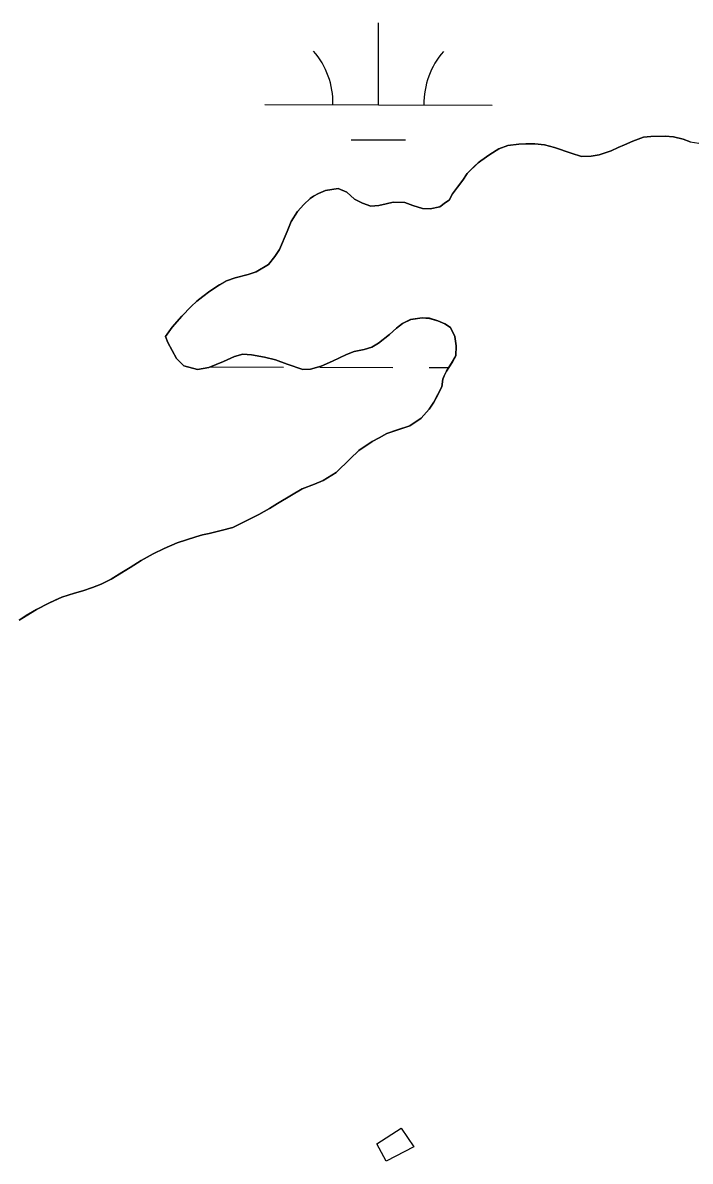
# Model space of a CAD drawing. Extents: x 3161514 to 3199414, y 831166 to 856601.
# Drawn here: x 3194390 to 3194683, y 853609 to 854109 of the extents above; entities that cross this region are included whole.
import ezdxf

# ---------------------------------------------------------------- set-up
doc = ezdxf.new("R2010")
doc.units = 0
for name, color, linetype in [('V-BLDG-OTLN', 7, 'Continuous'), ('V-SITE-VEGE', 7, 'Continuous'), ('V-TOPO-SHOR', 7, 'Continuous'), ('V-WETL-SWMP', 7, 'Continuous')]:
    doc.layers.add(name, color=color, linetype=linetype)

msp = doc.modelspace()

# ---------------------------------------------------------------- linework, layer by layer
at = {"layer": 'V-BLDG-OTLN'}
msp.add_lwpolyline([(3194545.52, 853616.37), (3194556.19, 853623.13), (3194561.79, 853614.93), (3194549.64, 853608.66)], close=True, dxfattribs=at)
at = {"layer": 'V-SITE-VEGE'}
for p, q in [((3194654.41, 854055.3), (3194658.03, 854056.95)), ((3194658.03, 854056.95), (3194662.79, 854058.61)), ((3194662.79, 854058.61), (3194666.07, 854058.94)), ((3194666.07, 854058.94), (3194672.32, 854059.12)), ((3194672.32, 854059.12), (3194675.93, 854058.79)), ((3194675.93, 854058.79), (3194680.21, 854057.82)), ((3194680.21, 854057.82), (3194683.33, 854056.68)), ((3194595.27, 854051.08), (3194599.21, 854053.55)), ((3194599.21, 854053.55), (3194603.15, 854055.04)), ((3194603.15, 854055.04), (3194607.91, 854055.54)), ((3194607.91, 854055.54), (3194611.04, 854055.71)), ((3194611.04, 854055.71), (3194614.98, 854055.72)), ((3194614.98, 854055.72), (3194619.25, 854055.23)), ((3194619.25, 854055.23), (3194623.69, 854054.09)), ((3194623.69, 854054.09), (3194630.93, 854051.64)), ((3194643.25, 854050.84), (3194648.5, 854052.66)), ((3194648.5, 854052.66), (3194651.62, 854054.15)), ((3194651.62, 854054.15), (3194654.41, 854055.3)), ((3194585.26, 854042.68), (3194590.02, 854047.45)), ((3194590.02, 854047.45), (3194591.33, 854048.28)), ((3194591.33, 854048.28), (3194595.27, 854051.08)), ((3194630.93, 854051.64), (3194635.53, 854050.17)), ((3194635.53, 854050.17), (3194639.8, 854050.34)), ((3194639.8, 854050.34), (3194643.25, 854050.84)), ((3194583.3, 854039.71), (3194585.26, 854042.68)), ((3194578.87, 854033.79), (3194581, 854036.75)), ((3194581, 854036.75), (3194583.3, 854039.71)), ((3194516.27, 854031.7), (3194517.75, 854032.69)), ((3194517.75, 854032.69), (3194519.89, 854033.84)), ((3194519.89, 854033.84), (3194523, 854035.16)), ((3194523, 854035.16), (3194528.59, 854036.16)), ((3194528.59, 854036.16), (3194532.37, 854034.52)), ((3194532.37, 854034.52), (3194535.67, 854031.41)), ((3194577.4, 854031), (3194578.87, 854033.79)), ((3194510.7, 854025.93), (3194513.49, 854029.06)), ((3194513.49, 854029.06), (3194516.27, 854031.7)), ((3194535.67, 854031.41), (3194539.28, 854029.61)), ((3194539.28, 854029.61), (3194542.9, 854028.3)), ((3194542.9, 854028.3), (3194546.35, 854028.63)), ((3194546.35, 854028.63), (3194549.63, 854029.3)), ((3194549.63, 854029.3), (3194552.75, 854030.13)), ((3194552.75, 854030.13), (3194557.85, 854029.97)), ((3194557.85, 854029.97), (3194561.3, 854028.66)), ((3194561.3, 854028.66), (3194565.58, 854027.36)), ((3194565.58, 854027.36), (3194569.03, 854027.2)), ((3194569.03, 854027.2), (3194573.3, 854028.03)), ((3194573.3, 854028.03), (3194575.76, 854030.01)), ((3194575.76, 854030.01), (3194577.4, 854031)), ((3194507.91, 854021.66), (3194510.7, 854025.93)), ((3194502.68, 854009.32), (3194506.12, 854017.22)), ((3194506.12, 854017.22), (3194507.91, 854021.66)), ((3194500.71, 854006.2), (3194502.68, 854009.32)), ((3194492.51, 853999.45), (3194497.93, 854002.74)), ((3194497.93, 854002.74), (3194500.71, 854006.2)), ((3194479.38, 853995.47), (3194483.32, 853996.8)), ((3194483.32, 853996.8), (3194488.9, 853998.29)), ((3194488.9, 853998.29), (3194492.51, 853999.45)), ((3194472.15, 853991.03), (3194476.42, 853993.83)), ((3194476.42, 853993.83), (3194479.38, 853995.47)), ((3194466.41, 853986.58), (3194469.04, 853988.72)), ((3194469.04, 853988.72), (3194472.15, 853991.03)), ((3194459.85, 853979.99), (3194463.95, 853984.27)), ((3194463.95, 853984.27), (3194466.41, 853986.58)), ((3194455.59, 853975.22), (3194459.85, 853979.99)), ((3194556.8, 853976.73), (3194554.18, 853974.75)), ((3194560.42, 853978.55), (3194556.8, 853976.73)), ((3194565.51, 853979.21), (3194560.42, 853978.55)), ((3194568.63, 853979.05), (3194565.51, 853979.21)), ((3194572.41, 853977.91), (3194568.63, 853979.05)), ((3194575.37, 853976.6), (3194572.41, 853977.91)), ((3194452.64, 853971.1), (3194455.59, 853975.22)), ((3194551.06, 853971.96), (3194546.31, 853968.16)), ((3194554.18, 853974.75), (3194551.06, 853971.96)), ((3194578, 853974.97), (3194575.37, 853976.6)), ((3194579.82, 853971.03), (3194578, 853974.97)), ((3194453.63, 853968.48), (3194452.64, 853971.1)), ((3194457.42, 853961.42), (3194453.63, 853968.48)), ((3194546.31, 853968.16), (3194543.35, 853966.35)), ((3194580.48, 853966.92), (3194579.82, 853971.03)), ((3194580.33, 853962.65), (3194580.48, 853966.92)), ((3194482.89, 853962.29), (3194478.13, 853960.15)), ((3194486.67, 853963.29), (3194482.89, 853962.29)), ((3194490.45, 853962.96), (3194486.67, 853963.29)), ((3194496.2, 853961.99), (3194490.45, 853962.96)), ((3194500.97, 853960.85), (3194496.2, 853961.99)), ((3194529.07, 853961.72), (3194526.11, 853960.24)), ((3194532.18, 853963.21), (3194529.07, 853961.72)), ((3194535.63, 853964.53), (3194532.18, 853963.21)), ((3194539.9, 853965.36), (3194535.63, 853964.53)), ((3194543.35, 853966.35), (3194539.9, 853965.36)), ((3194578.85, 853960.01), (3194580.33, 853962.65)), ((3194460.72, 853958.14), (3194457.42, 853961.42)), ((3194466.64, 853956.51), (3194460.72, 853958.14)), ((3194471.73, 853957.5), (3194466.64, 853956.51)), ((3194478.13, 853960.15), (3194471.73, 853957.5)), ((3194506.07, 853958.89), (3194500.97, 853960.85)), ((3194512.97, 853956.6), (3194506.07, 853958.89)), ((3194516.42, 853956.77), (3194512.97, 853956.6)), ((3194521.02, 853958.09), (3194516.42, 853956.77)), ((3194526.11, 853960.24), (3194521.02, 853958.09)), ((3194576.23, 853955.9), (3194578.85, 853960.01)), ((3194574.11, 853949), (3194574.6, 853952.29)), ((3194574.6, 853952.29), (3194575.09, 853953.76)), ((3194575.09, 853953.76), (3194576.23, 853955.9)), ((3194572.15, 853945.21), (3194574.11, 853949)), ((3194568.54, 853939.13), (3194570.67, 853942.25)), ((3194570.67, 853942.25), (3194572.15, 853945.21)), ((3194565.1, 853935.18), (3194568.54, 853939.13)), ((3194554.59, 853930.06), (3194560.01, 853931.88)), ((3194560.01, 853931.88), (3194565.1, 853935.18)), ((3194546.55, 853926.6), (3194550, 853928.41)), ((3194550, 853928.41), (3194554.59, 853930.06)), ((3194537.69, 853920.99), (3194543.43, 853924.95)), ((3194543.43, 853924.95), (3194546.55, 853926.6)), ((3194527.69, 853911.28), (3194533.75, 853917.37)), ((3194533.75, 853917.37), (3194537.69, 853920.99)), ((3194518.16, 853906.17), (3194521.94, 853907.82)), ((3194521.94, 853907.82), (3194527.69, 853911.28)), ((3194507.99, 853901.38), (3194512.75, 853904.19)), ((3194512.75, 853904.19), (3194518.16, 853906.17)), ((3194498.31, 853895.45), (3194501.92, 853897.75)), ((3194501.92, 853897.75), (3194507.99, 853901.38)), ((3194490.75, 853891.32), (3194493.71, 853892.81)), ((3194493.71, 853892.81), (3194498.31, 853895.45)), ((3194477.13, 853885.87), (3194482.22, 853887.2)), ((3194482.22, 853887.2), (3194486.32, 853889.18)), ((3194486.32, 853889.18), (3194490.75, 853891.32)), ((3194457.75, 853880.41), (3194462.34, 853881.9)), ((3194462.34, 853881.9), (3194465.96, 853883.06)), ((3194465.96, 853883.06), (3194468.92, 853883.89)), ((3194468.92, 853883.89), (3194471.87, 853884.55)), ((3194471.87, 853884.55), (3194477.13, 853885.87)), ((3194447.24, 853875.63), (3194452, 853877.94)), ((3194452, 853877.94), (3194457.75, 853880.41)), ((3194437.07, 853869.53), (3194441.99, 853872.66)), ((3194441.99, 853872.66), (3194447.24, 853875.63)), ((3194428.7, 853864.42), (3194433.46, 853867.38)), ((3194433.46, 853867.38), (3194437.07, 853869.53)), ((3194420.49, 853860.79), (3194424.27, 853862.27)), ((3194424.27, 853862.27), (3194428.7, 853864.42)), ((3194407.02, 853856.49), (3194412.61, 853858.3)), ((3194412.61, 853858.3), (3194416.22, 853859.3)), ((3194416.22, 853859.3), (3194420.49, 853860.79)), ((3194395.86, 853851.04), (3194401.28, 853853.85)), ((3194401.28, 853853.85), (3194404.07, 853855.17)), ((3194404.07, 853855.17), (3194407.02, 853856.49)), ((3194388.31, 853846.43), (3194391.43, 853848.41)), ((3194391.43, 853848.41), (3194395.86, 853851.04))]:
    msp.add_line(p, q, dxfattribs=at)
at = {"layer": 'V-TOPO-SHOR'}
for points in [[(3194683.33, 854056.67), (3194680.21, 854057.82), (3194675.93, 854058.79), (3194672.32, 854059.12), (3194666.07, 854058.94), (3194662.79, 854058.61), (3194658.03, 854056.95), (3194654.41, 854055.3), (3194651.62, 854054.15), (3194648.5, 854052.66), (3194643.25, 854050.84), (3194639.8, 854050.34), (3194635.53, 854050.17), (3194630.93, 854051.64), (3194623.69, 854054.09), (3194619.25, 854055.23), (3194614.98, 854055.72), (3194611.04, 854055.71), (3194607.91, 854055.54), (3194603.15, 854055.04), (3194599.21, 854053.55), (3194595.27, 854051.08), (3194591.33, 854048.28), (3194590.02, 854047.45)], [(3194590.02, 854047.45), (3194588.54, 854045.97), (3194585.26, 854042.68), (3194583.3, 854039.71), (3194581, 854036.75), (3194578.87, 854033.79), (3194577.4, 854031), (3194575.76, 854030.01), (3194573.3, 854028.03), (3194569.03, 854027.2), (3194565.58, 854027.36), (3194561.3, 854028.66), (3194557.85, 854029.97), (3194552.75, 854030.13), (3194549.63, 854029.3), (3194546.35, 854028.63), (3194542.9, 854028.3), (3194539.28, 854029.61), (3194535.67, 854031.41), (3194532.37, 854034.52), (3194528.59, 854036.16), (3194523, 854035.16), (3194519.89, 854033.84), (3194517.75, 854032.69), (3194516.27, 854031.7), (3194513.49, 854029.06), (3194510.7, 854025.93), (3194507.91, 854021.66), (3194506.12, 854017.22), (3194502.68, 854009.32), (3194500.71, 854006.2), (3194497.93, 854002.74), (3194492.51, 853999.45), (3194488.9, 853998.29), (3194483.32, 853996.8), (3194479.38, 853995.47), (3194476.42, 853993.83), (3194472.15, 853991.03), (3194469.04, 853988.72), (3194466.41, 853986.58), (3194463.95, 853984.27), (3194459.85, 853979.99), (3194455.59, 853975.22), (3194452.64, 853971.1), (3194453.63, 853968.48), (3194457.43, 853961.42), (3194460.72, 853958.14), (3194466.64, 853956.51), (3194471.73, 853957.5), (3194478.13, 853960.15), (3194482.89, 853962.29), (3194486.67, 853963.29), (3194490.45, 853962.96), (3194496.2, 853961.99), (3194500.97, 853960.85), (3194506.07, 853958.89), (3194512.97, 853956.6), (3194516.42, 853956.77), (3194521.02, 853958.09), (3194526.11, 853960.24), (3194529.07, 853961.72), (3194532.18, 853963.21), (3194535.63, 853964.53), (3194539.9, 853965.36), (3194543.35, 853966.35), (3194546.31, 853968.17), (3194551.06, 853971.96), (3194554.18, 853974.75), (3194556.8, 853976.73), (3194560.42, 853978.55), (3194565.51, 853979.21), (3194568.63, 853979.05), (3194572.41, 853977.91), (3194575.37, 853976.61), (3194578, 853974.97), (3194579.82, 853971.03), (3194580.48, 853966.92), (3194580.33, 853962.65), (3194578.85, 853960.01), (3194576.23, 853955.9), (3194575.09, 853953.76), (3194574.6, 853952.29), (3194574.11, 853949), (3194572.15, 853945.21), (3194570.67, 853942.25), (3194568.54, 853939.13), (3194565.1, 853935.18), (3194560.01, 853931.88), (3194554.59, 853930.06), (3194550, 853928.41), (3194546.55, 853926.6), (3194543.43, 853924.95), (3194537.69, 853920.99), (3194533.75, 853917.37), (3194527.69, 853911.28), (3194521.94, 853907.82), (3194518.16, 853906.17), (3194512.75, 853904.19), (3194507.99, 853901.38), (3194501.92, 853897.75), (3194498.31, 853895.45)], [(3194498.31, 853895.45), (3194493.71, 853892.81), (3194490.75, 853891.32), (3194486.32, 853889.18), (3194482.22, 853887.2), (3194477.13, 853885.87), (3194471.87, 853884.55), (3194468.92, 853883.89), (3194465.96, 853883.06), (3194462.35, 853881.9), (3194457.75, 853880.41), (3194452, 853877.94), (3194447.24, 853875.63), (3194441.99, 853872.66), (3194437.07, 853869.53), (3194433.46, 853867.38), (3194428.7, 853864.42), (3194424.27, 853862.27), (3194420.49, 853860.79), (3194416.22, 853859.3), (3194412.61, 853858.31), (3194407.02, 853856.49), (3194404.07, 853855.17), (3194401.28, 853853.85), (3194395.86, 853851.04), (3194391.43, 853848.41), (3194388.31, 853846.43)]]:
    msp.add_lwpolyline(points, dxfattribs=at)
at = {"layer": 'V-WETL-SWMP'}
for p, q in [((3194546.24, 854072.94), (3194546.34, 854108.94)), ((3194496.24, 854073.08), (3194596.24, 854072.8)), ((3194534.2, 854057.54), (3194558.2, 854057.47)), ((3194651.62, 854054.15), (3194658.02, 854056.96)), ((3194658.02, 854056.96), (3194662.79, 854058.61)), ((3194662.79, 854058.61), (3194666.07, 854058.94)), ((3194666.07, 854058.94), (3194672.32, 854059.12)), ((3194672.32, 854059.12), (3194675.93, 854058.8)), ((3194675.93, 854058.8), (3194680.2, 854057.82)), ((3194680.2, 854057.82), (3194683.33, 854056.68)), ((3194595.27, 854051.08), (3194599.21, 854053.55)), ((3194599.21, 854053.55), (3194603.15, 854055.04)), ((3194603.15, 854055.04), (3194607.91, 854055.54)), ((3194607.91, 854055.54), (3194611.03, 854055.71)), ((3194611.03, 854055.71), (3194614.98, 854055.72)), ((3194614.98, 854055.72), (3194619.25, 854055.24)), ((3194619.25, 854055.24), (3194623.69, 854054.1)), ((3194623.69, 854054.1), (3194635.53, 854050.18)), ((3194643.25, 854050.85), (3194648.5, 854052.67)), ((3194648.5, 854052.67), (3194651.62, 854054.15)), ((3194683.33, 854056.68), (3194687.11, 854056.03)), ((3194585.26, 854042.68), (3194590.02, 854047.46)), ((3194590.02, 854047.46), (3194591.33, 854048.28)), ((3194591.33, 854048.28), (3194595.27, 854051.08)), ((3194635.53, 854050.18), (3194639.8, 854050.35)), ((3194639.8, 854050.35), (3194643.25, 854050.85)), ((3194583.3, 854039.72), (3194585.26, 854042.68)), ((3194578.87, 854033.8), (3194581, 854036.76)), ((3194581, 854036.76), (3194583.3, 854039.72)), ((3194516.27, 854031.7), (3194517.75, 854032.69)), ((3194517.75, 854032.69), (3194519.88, 854033.84)), ((3194519.88, 854033.84), (3194523, 854035.17)), ((3194523, 854035.17), (3194528.59, 854036.16)), ((3194528.59, 854036.16), (3194532.37, 854034.53)), ((3194532.37, 854034.53), (3194535.66, 854031.41)), ((3194577.4, 854031), (3194578.87, 854033.8)), ((3194510.7, 854025.94), (3194513.48, 854029.07)), ((3194513.48, 854029.07), (3194516.27, 854031.7)), ((3194535.66, 854031.41), (3194539.28, 854029.61)), ((3194539.28, 854029.61), (3194542.9, 854028.3)), ((3194542.9, 854028.3), (3194546.35, 854028.64)), ((3194546.35, 854028.64), (3194549.63, 854029.3)), ((3194549.63, 854029.3), (3194552.75, 854030.13)), ((3194552.75, 854030.13), (3194557.85, 854029.98)), ((3194557.85, 854029.98), (3194561.3, 854028.67)), ((3194561.3, 854028.67), (3194565.58, 854027.36)), ((3194565.58, 854027.36), (3194569.03, 854027.2)), ((3194569.03, 854027.2), (3194573.3, 854028.03)), ((3194573.3, 854028.03), (3194575.76, 854030.01)), ((3194575.76, 854030.01), (3194577.4, 854031)), ((3194507.91, 854021.66), (3194510.7, 854025.94)), ((3194502.68, 854009.33), (3194506.11, 854017.22)), ((3194506.11, 854017.22), (3194507.91, 854021.66)), ((3194500.71, 854006.2), (3194502.68, 854009.33)), ((3194492.51, 853999.45), (3194497.93, 854002.75)), ((3194497.93, 854002.75), (3194500.71, 854006.2)), ((3194479.37, 853995.48), (3194483.32, 853996.8)), ((3194483.32, 853996.8), (3194488.9, 853998.29)), ((3194488.9, 853998.29), (3194492.51, 853999.45)), ((3194472.15, 853991.03), (3194476.42, 853993.83)), ((3194476.42, 853993.83), (3194479.37, 853995.48)), ((3194466.41, 853986.58), (3194469.04, 853988.72)), ((3194469.04, 853988.72), (3194472.15, 853991.03)), ((3194459.85, 853980), (3194463.95, 853984.28)), ((3194463.95, 853984.28), (3194466.41, 853986.58)), ((3194455.59, 853975.22), (3194459.85, 853980)), ((3194556.8, 853976.74), (3194554.18, 853974.76)), ((3194560.41, 853978.55), (3194556.8, 853976.74)), ((3194565.51, 853979.22), (3194560.41, 853978.55)), ((3194568.63, 853979.06), (3194565.51, 853979.22)), ((3194572.41, 853977.92), (3194568.63, 853979.06)), ((3194575.37, 853976.61), (3194572.41, 853977.92)), ((3194452.64, 853971.11), (3194455.59, 853975.22)), ((3194551.06, 853971.96), (3194546.3, 853968.17)), ((3194554.18, 853974.76), (3194551.06, 853971.96)), ((3194578, 853974.97), (3194575.37, 853976.61)), ((3194579.82, 853971.03), (3194578, 853974.97)), ((3194453.63, 853968.48), (3194452.64, 853971.11)), ((3194457.42, 853961.42), (3194453.63, 853968.48)), ((3194546.3, 853968.17), (3194543.35, 853966.36)), ((3194580.48, 853966.92), (3194579.82, 853971.03)), ((3194580.33, 853962.65), (3194580.48, 853966.92)), ((3194482.89, 853962.3), (3194478.13, 853960.15)), ((3194486.67, 853963.29), (3194482.89, 853962.3)), ((3194490.45, 853962.97), (3194486.67, 853963.29)), ((3194496.2, 853961.99), (3194490.45, 853962.97)), ((3194500.97, 853960.85), (3194496.2, 853961.99)), ((3194532.18, 853963.21), (3194526.11, 853960.24)), ((3194535.63, 853964.54), (3194532.18, 853963.21)), ((3194539.9, 853965.37), (3194535.63, 853964.54)), ((3194543.35, 853966.36), (3194539.9, 853965.37)), ((3194578.85, 853960.02), (3194580.33, 853962.65)), ((3194460.72, 853958.14), (3194457.42, 853961.42)), ((3194466.63, 853956.51), (3194460.72, 853958.14)), ((3194471.73, 853957.51), (3194466.63, 853956.51)), ((3194478.13, 853960.15), (3194471.73, 853957.51)), ((3194472.51, 853957.71), (3194504.51, 853957.62)), ((3194506.06, 853958.89), (3194500.97, 853960.85)), ((3194512.97, 853956.6), (3194506.06, 853958.89)), ((3194516.42, 853956.78), (3194512.97, 853956.6)), ((3194521.02, 853958.1), (3194516.42, 853956.78)), ((3194520.51, 853957.58), (3194552.51, 853957.49)), ((3194526.11, 853960.24), (3194521.02, 853958.1)), ((3194568.51, 853957.44), (3194577.2, 853957.42)), ((3194576.23, 853955.91), (3194578.85, 853960.02)), ((3194574.11, 853949), (3194574.6, 853952.29)), ((3194574.6, 853952.29), (3194575.09, 853953.77)), ((3194575.09, 853953.77), (3194576.23, 853955.91)), ((3194570.67, 853942.26), (3194574.11, 853949)), ((3194568.54, 853939.13), (3194570.67, 853942.26)), ((3194565.1, 853935.18), (3194568.54, 853939.13)), ((3194550, 853928.42), (3194560.01, 853931.89)), ((3194560.01, 853931.89), (3194565.1, 853935.18)), ((3194543.43, 853924.95), (3194550, 853928.42)), ((3194537.69, 853921), (3194543.43, 853924.95)), ((3194527.68, 853911.28), (3194533.75, 853917.37)), ((3194533.75, 853917.37), (3194537.69, 853921)), ((3194518.16, 853906.17), (3194521.94, 853907.82)), ((3194521.94, 853907.82), (3194527.68, 853911.28)), ((3194501.91, 853897.76), (3194512.75, 853904.19)), ((3194512.75, 853904.19), (3194518.16, 853906.17)), ((3194498.3, 853895.45), (3194501.91, 853897.76)), ((3194490.75, 853891.33), (3194493.71, 853892.81)), ((3194493.71, 853892.81), (3194498.3, 853895.45)), ((3194471.87, 853884.55), (3194482.22, 853887.2)), ((3194482.22, 853887.2), (3194490.75, 853891.33)), ((3194457.75, 853880.42), (3194465.96, 853883.06)), ((3194465.96, 853883.06), (3194468.91, 853883.89)), ((3194468.91, 853883.89), (3194471.87, 853884.55)), ((3194447.24, 853875.63), (3194452, 853877.94)), ((3194452, 853877.94), (3194457.75, 853880.42)), ((3194437.07, 853869.53), (3194441.99, 853872.66)), ((3194441.99, 853872.66), (3194447.24, 853875.63)), ((3194428.7, 853864.42), (3194437.07, 853869.53)), ((3194420.49, 853860.79), (3194424.26, 853862.28)), ((3194424.26, 853862.28), (3194428.7, 853864.42)), ((3194407.02, 853856.49), (3194412.61, 853858.31)), ((3194412.61, 853858.31), (3194416.22, 853859.3)), ((3194416.22, 853859.3), (3194420.49, 853860.79)), ((3194395.86, 853851.05), (3194401.28, 853853.85)), ((3194401.28, 853853.85), (3194407.02, 853856.49)), ((3194388.31, 853846.43), (3194395.86, 853851.05))]:
    msp.add_line(p, q, dxfattribs=at)
for centre, start, end in [((3194491, 854073.56), 359.0699, 40.6135), ((3194601.48, 854073.26), 139.0699, 180.6135)]:
    msp.add_arc(centre, 35.25, start, end, dxfattribs=at)

doc.saveas('drawing.dxf')
